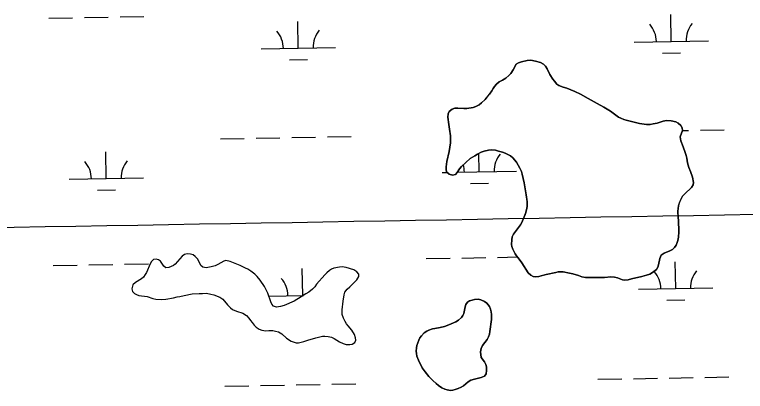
# Model space of a CAD drawing. Extents: x 3957609 to 3995875, y 234277 to 260273.
# Drawn here: x 3983395 to 3984378, y 248977 to 249483 of the extents above; entities that cross this region are included whole.
import ezdxf

# ---------------------------------------------------------------- set-up
doc = ezdxf.new("R2010")
doc.units = 0
for name, color, linetype in [('V-GRID-MAJR', 7, 'Continuous'), ('V-TOPO-SHOR', 7, 'Continuous'), ('V-WETL-SWMP', 7, 'Continuous')]:
    doc.layers.add(name, color=color, linetype=linetype)

msp = doc.modelspace()

# ---------------------------------------------------------------- linework, layer by layer
at = {"layer": 'V-GRID-MAJR'}
msp.add_spline([(3961703.892, 248787.859), (3967022.571, 248887.277), (3972341.236, 248987.469), (3977659.886, 249088.434), (3982978.522, 249190.173), (3988297.143, 249292.685), (3993615.748, 249395.971), (3993615.749, 249395.971)], degree=3, dxfattribs=at)
at = {"layer": 'V-TOPO-SHOR'}
for points in [[(3983975.889, 249272.091), (3983975.368, 249275.065), (3983975.172, 249278.889), (3983976.261, 249285.893), (3983979.503, 249299.363), (3983981.144, 249311.143), (3983981.166, 249316.662), (3983980.97, 249320.486), (3983979.944, 249329.196), (3983978.801, 249335.678), (3983977.568, 249345.664), (3983978.117, 249350.12), (3983979.509, 249353.301), (3983983.452, 249356.362), (3983987.064, 249357.409), (3983990.784, 249357.819), (3983999.168, 249357.149), (3984003.203, 249357.239), (3984011.808, 249358.689), (3984015.212, 249359.951), (3984019.574, 249362.269), (3984022.982, 249364.802), (3984027.566, 249369.349), (3984033.542, 249376.652), (3984036.638, 249380.992), (3984038.457, 249384.064), (3984040.272, 249386.603), (3984042.938, 249389.884), (3984046.774, 249392.948), (3984051.136, 249395.266), (3984055.607, 249398.113), (3984059.656, 249401.39), (3984062.429, 249404.245), (3984065.634, 249409.221), (3984069.38, 249416.639), (3984072.573, 249418.642), (3984076.507, 249419.902), (3984084.371, 249421.886), (3984089.258, 249422.292), (3984095.623, 249420.991), (3984102.303, 249418.947), (3984106.221, 249416.594), (3984108.759, 249413.93), (3984111.079, 249410.311), (3984114.765, 249402.864), (3984118.775, 249396.477), (3984120.887, 249393.814), (3984124.27, 249390.085), (3984126.916, 249388.162), (3984132.64, 249385.698), (3984137.519, 249384.297), (3984148.226, 249380.111), (3984156.172, 249376.259), (3984166.342, 249370.694), (3984178.313, 249363.852), (3984187.529, 249358.931), (3984196.214, 249353.692), (3984207.118, 249345.684), (3984210.296, 249343.972), (3984214.325, 249342.362), (3984217.505, 249341.289), (3984235.538, 249337.074), (3984244.875, 249335.444), (3984249.972, 249335.741), (3984253.796, 249336.364), (3984259.324, 249337.615), (3984263.256, 249338.66), (3984267.296, 249340.13), (3984271.972, 249341.172), (3984278.128, 249340.724), (3984284.387, 249339.21), (3984287.672, 249337.605), (3984290.951, 249334.512), (3984292.741, 249331.002), (3984293.152, 249327.602), (3984290.357, 249319.013), (3984291.184, 249313.703), (3984294.017, 249305.408), (3984297.064, 249297.753), (3984298.324, 249293.819), (3984299.157, 249290.206), (3984300.196, 249284.148), (3984301.869, 249277.983)], [(3984301.869, 249277.983), (3984303.97, 249272.347), (3984306.591, 249264.585), (3984307.945, 249257.784), (3984307.507, 249254.497), (3984305.262, 249250.788), (3984296.31, 249242.545), (3984293.431, 249239.37), (3984291.291, 249235.555), (3984289.04, 249230.47), (3984287.963, 249226.439), (3984286.871, 249219.118), (3984287.365, 249209.984), (3984287.883, 249206.797), (3984288.563, 249191.398), (3984288.002, 249184.074), (3984287.029, 249179.727), (3984286.169, 249176.757), (3984284.881, 249173.363), (3984282.532, 249170.296), (3984279.759, 249167.439), (3984276.461, 249165.86), (3984268.484, 249162.495), (3984264.546, 249159.857), (3984262.617, 249155.298), (3984261.095, 249146.918), (3984259.913, 249143.524), (3984258.097, 249140.665), (3984253.089, 249136.438), (3984249.471, 249134.435), (3984244.687, 249132.756), (3984238.416, 249131.082), (3984224.706, 249127.849), (3984220.135, 249126.804), (3984215.779, 249126.079), (3984212.492, 249126.837), (3984206.024, 249129.198), (3984201.676, 249130.382), (3984196.898, 249130.722), (3984188.188, 249129.696), (3984184.047, 249129.606), (3984170.776, 249129.979), (3984166.848, 249129.782), (3984162.603, 249129.905), (3984158.04, 249130.88), (3984153.481, 249132.491), (3984145.739, 249134.646), (3984141.389, 249135.725), (3984132.692, 249137.566), (3984125.79, 249137.276), (3984122.708, 249136.757), (3984110.061, 249133.835), (3984099.858, 249131.224), (3984096.141, 249130.812), (3984092.532, 249131.252), (3984089.034, 249133.071), (3984085.649, 249136.057), (3984077.209, 249149.471), (3984072.036, 249156.394), (3984069.816, 249158.95), (3984068.024, 249161.718), (3984065.077, 249168.1), (3984063.815, 249171.397), (3984063.404, 249174.371), (3984063.748, 249180.636), (3984064.293, 249184.349), (3984065.687, 249188.06), (3984075.401, 249200.653), (3984077.326, 249203.938), (3984082.258, 249215.81), (3984083.88, 249222.81), (3984084.422, 249225.995), (3984084.447, 249231.514), (3984083.931, 249235.34), (3984083.103, 249240.97), (3984080.093, 249257.333), (3984077.59, 249269.021), (3984076.544, 249272.423), (3984074.649, 249276.996), (3984069.904, 249284.979), (3984064.94, 249290.841), (3984061.763, 249293.401), (3984059.115, 249294.898), (3984054.878, 249296.934), (3984051.167, 249298.222), (3984045.758, 249299.836), (3984041.515, 249300.915), (3984036.104, 249301.574), (3984032.065, 249300.954), (3984026.433, 249299.702), (3984022.499, 249298.339), (3984017.393, 249295.918), (3984013.668, 249293.704), (3984007.493, 249289.694), (3983995.877, 249279.122), (3983993.102, 249275.843), (3983990.005, 249271.184), (3983987.978, 249268.432), (3983984.044, 249267.281), (3983979.165, 249268.892), (3983975.889, 249272.091)], [(3983845.724, 249117.394), (3983850.307, 249121.834), (3983854.999, 249126.698), (3983857.883, 249131.039), (3983857.897, 249134.331), (3983855.042, 249137.421), (3983850.913, 249140.305), (3983840.626, 249143.426), (3983835.533, 249143.979), (3983831.816, 249143.567), (3983824.271, 249142.219), (3983820.976, 249140.958), (3983818.42, 249139.164), (3983814.69, 249135.887), (3983811.917, 249133.243), (3983801.039, 249120.865), (3983798.476, 249117.48), (3983795.49, 249114.305), (3983790.379, 249110.291), (3983786.547, 249107.973), (3983780.37, 249103.856), (3983771.005, 249098.161), (3983757.496, 249092.271), (3983752.605, 249090.698), (3983747.188, 249090.082), (3983743.053, 249091.374), (3983740.516, 249094.145), (3983739.254, 249097.123), (3983735.478, 249108.604), (3983732.424, 249114.987), (3983730.95, 249117.754), (3983725.146, 249126.165), (3983721.023, 249131.066), (3983717.744, 249134.159), (3983712.665, 249138.214), (3983708.324, 249140.993), (3983705.462, 249142.596), (3983698.045, 249145.918), (3983689.353, 249149.457), (3983684.475, 249151.175), (3983678.855, 249152.578), (3983675.984, 249151.634), (3983668.002, 249147.102), (3983664.492, 249145.736), (3983659.071, 249144.059), (3983652.589, 249142.811), (3983648.026, 249143.786), (3983645.382, 249145.92), (3983640.959, 249154.645), (3983637.786, 249158.268), (3983635.036, 249160.295), (3983631.112, 249161.372), (3983626.971, 249161.604), (3983623.145, 249160.664), (3983620.27, 249158.446), (3983610.564, 249147.868), (3983608.326, 249145.859), (3983602.368, 249143.123), (3983598.016, 249143.035), (3983595.37, 249145.169), (3983590.832, 249151.663), (3983588.29, 249153.586), (3983585.003, 249154.555), (3983581.497, 249154.036), (3983578.937, 249151.182), (3983577.227, 249148.427), (3983572.189, 249136.557), (3983570.479, 249133.696), (3983568.234, 249130.415), (3983565.465, 249128.195), (3983557.269, 249123.239), (3983553.646, 249119.855), (3983552.456, 249114.551), (3983553.398, 249111.045), (3983556.042, 249108.378), (3983558.69, 249106.881), (3983561.871, 249105.806), (3983572.799, 249104.063), (3983580.541, 249101.698), (3983584.678, 249100.725), (3983592.851, 249100.373), (3983598.162, 249100.457), (3983608.467, 249102.433), (3983613.358, 249103.686), (3983617.077, 249104.309), (3983622.922, 249105.665), (3983633.653, 249107.746), (3983642.788, 249108.45), (3983647.672, 249108.432), (3983652.769, 249108.835), (3983658.815, 249107.43), (3983662.633, 249106.353), (3983670.585, 249103.453), (3983674.82, 249100.782), (3983681.052, 249093.006), (3983684.966, 249089.166), (3983688.036, 249086.606), (3983693.017, 249084.568), (3983701.924, 249081.666), (3983706.583, 249078.568), (3983709.649, 249075.158)], [(3983709.649, 249075.158), (3983711.971, 249071.963), (3983714.189, 249069.407), (3983716.831, 249065.893), (3983719.475, 249063.226), (3983723.708, 249060.13), (3983727.313, 249058.948), (3983732.619, 249058.184), (3983736.76, 249058.485), (3983742.175, 249058.356), (3983745.781, 249057.705), (3983749.918, 249056.521), (3983754.26, 249053.848), (3983760.396, 249048.196), (3983766.644, 249044.135), (3983769.505, 249043.168), (3983773.642, 249042.089), (3983776.723, 249042.076), (3983783.95, 249043.852), (3983789.265, 249045.636), (3983800.109, 249048.777), (3983808.927, 249050.758), (3983812.008, 249050.959), (3983816.36, 249050.623), (3983820.92, 249049.541), (3983824.738, 249047.934), (3983831.939, 249043.231), (3983836.6, 249040.878), (3983840.63, 249039.799), (3983845.726, 249039.566), (3983849.019, 249040.297), (3983852.638, 249042.404), (3983853.926, 249045.691), (3983853.408, 249048.878), (3983852.046, 249053.025), (3983848.351, 249058.878), (3983843.281, 249064.953), (3983841.274, 249067.615), (3983839.482, 249070.701), (3983837.376, 249074.957), (3983835.59, 249080.061), (3983835.193, 249086.538), (3983836.62, 249098.106), (3983838.036, 249106.595), (3983839.004, 249109.988), (3983842.207, 249114.221), (3983845.724, 249117.394)], [(3984022.225, 249022.178), (3984026.978, 249016.532), (3984028.768, 249012.595), (3984029.393, 249009.513), (3984029.798, 249004.842), (3984029.036, 249000.279), (3984026.687, 248997.315), (3984022.54, 248995.421), (3984018.606, 248994.27), (3984013.613, 248993.227), (3984008.616, 248991.548), (3984004.997, 248989.654), (3983998.498, 248984.263), (3983995.412, 248982.367), (3983991.263, 248980.364), (3983987.329, 248979.107), (3983984.353, 248978.375), (3983981.273, 248977.964), (3983976.71, 248978.726), (3983973.636, 248979.694), (3983969.394, 248981.515), (3983964.948, 248984.507), (3983961.774, 248987.174), (3983957.543, 248991.12), (3983952.15, 248996.768), (3983946.973, 249002.947), (3983943.174, 249008.485), (3983938.119, 249018.805), (3983936.016, 249024.122), (3983935.393, 249027.521), (3983935.088, 249030.601), (3983935.32, 249035.166), (3983935.862, 249038.245), (3983938.334, 249045.56), (3983940.044, 249048.526), (3983941.968, 249051.278), (3983945.912, 249055.192), (3983949.107, 249057.621), (3983952.087, 249058.989), (3983956.764, 249060.562), (3983959.847, 249061.293), (3983967.072, 249062.642), (3983973.13, 249064.105), (3983979.083, 249065.993), (3983988.123, 249069.991), (3983991.849, 249072.205), (3983996.004, 249076.01), (3983997.821, 249078.658), (3983998.894, 249081.519), (3984000.735, 249090.323), (3984001.917, 249093.504), (3984004.159, 249096.787), (3984006.82, 249098.261), (3984010.434, 249099.523), (3984013.412, 249100.358), (3984018.19, 249100.657), (3984022.01, 249099.9), (3984026.99, 249097.649), (3984030.058, 249095.089), (3984033.439, 249090.933), (3984035.123, 249087.106), (3984035.745, 249083.704), (3984036.155, 249079.88), (3984036.235, 249073.405), (3984034.259, 249057.379), (3984033.394, 249053.773), (3984032.104, 249049.851), (3984030.285, 249046.459), (3984024.307, 249038.308), (3984022.274, 249034.282), (3984021.512, 249029.932), (3984022.225, 249022.178)]]:
    msp.add_lwpolyline(points, dxfattribs=at)
at = {"layer": 'V-WETL-SWMP'}
for p, q in [((3983440.654, 249478.669), (3983472.649, 249479.251)), ((3983488.646, 249479.542), (3983520.641, 249480.123)), ((3983536.638, 249480.414), (3983568.633, 249480.996)), ((3984278.112, 249447.459), (3984277.458, 249483.453)), ((3983776.287, 249438.334), (3983775.633, 249474.328)), ((3984228.12, 249446.55), (3984328.104, 249448.368)), ((3983726.295, 249437.425), (3983826.279, 249439.243)), ((3984266.395, 249431.812), (3984290.391, 249432.249)), ((3983764.57, 249422.688), (3983788.566, 249423.124)), ((3984317.445, 249328.083), (3984349.44, 249328.665)), ((3983767.628, 249318.086), (3983799.622, 249318.668)), ((3983815.62, 249318.959), (3983847.615, 249319.54)), ((3984293.147, 249327.641), (3984301.448, 249327.792)), ((3983671.644, 249316.341), (3983703.638, 249316.922)), ((3983719.636, 249317.213), (3983751.63, 249317.795)), ((3983518, 249262.797), (3983517.345, 249298.791)), ((3984019.825, 249271.921), (3984019.371, 249296.855)), ((3983969.833, 249271.012), (3983976.862, 249271.14)), ((3983990.136, 249271.381), (3984069.816, 249272.83)), ((3983468.008, 249261.888), (3983567.991, 249263.706)), ((3984008.107, 249256.275), (3984032.103, 249256.711)), ((3983506.282, 249247.15), (3983530.278, 249247.586)), ((3983948.527, 249155.174), (3983980.522, 249155.756)), ((3983996.519, 249156.046), (3984028.514, 249156.628)), ((3984044.512, 249156.919), (3984071.159, 249157.404)), ((3984284.16, 249114.839), (3984283.506, 249150.833)), ((3983446.702, 249146.049), (3983478.697, 249146.631)), ((3983494.694, 249146.922), (3983526.689, 249147.503)), ((3983542.687, 249147.794), (3983574.681, 249148.376)), ((3983782.335, 249105.714), (3983781.681, 249141.708)), ((3984234.168, 249113.93), (3984334.152, 249115.748)), ((3983736.701, 249104.884), (3983783.182, 249105.73)), ((3984272.443, 249099.192), (3984296.439, 249099.629)), ((3984227.509, 248993.718), (3984259.504, 248994.3)), ((3984275.501, 248994.591), (3984307.496, 248995.172)), ((3984323.493, 248995.463), (3984355.488, 248996.045)), ((3983677.692, 248983.721), (3983709.686, 248984.302)), ((3983725.684, 248984.593), (3983757.678, 248985.175)), ((3983773.676, 248985.466), (3983805.671, 248986.048)), ((3983821.668, 248986.339), (3983853.663, 248986.92)), ((3984179.517, 248992.845), (3984211.511, 248993.427))]:
    msp.add_line(p, q, dxfattribs=at)
for points in [[(3984253.797, 249336.363), (3984249.972, 249335.742), (3984244.875, 249335.444), (3984235.538, 249337.074), (3984217.505, 249341.289), (3984214.324, 249342.363), (3984210.296, 249343.972), (3984207.118, 249345.684), (3984196.215, 249353.692), (3984187.529, 249358.93), (3984178.312, 249363.851), (3984166.342, 249370.695), (3984156.172, 249376.258), (3984148.225, 249380.112), (3984137.518, 249384.297), (3984132.64, 249385.697), (3984126.916, 249388.162), (3984124.27, 249390.084), (3984120.887, 249393.814), (3984118.775, 249396.477), (3984114.766, 249402.864), (3984111.08, 249410.311), (3984108.759, 249413.93), (3984106.222, 249416.595), (3984102.303, 249418.947), (3984095.622, 249420.991), (3984089.257, 249422.291), (3984084.371, 249421.887), (3984076.506, 249419.901), (3984072.573, 249418.643), (3984069.379, 249416.639), (3984065.633, 249409.222), (3984062.428, 249404.245), (3984059.655, 249401.389), (3984055.607, 249398.114), (3984051.136, 249395.266), (3984046.774, 249392.948), (3984042.939, 249389.884), (3984040.271, 249386.604), (3984038.456, 249384.063), (3984036.639, 249380.991), (3984033.542, 249376.651), (3984033.32, 249376.38), (3984027.566, 249369.349), (3984022.982, 249364.802), (3984019.574, 249362.268), (3984015.212, 249359.95), (3984011.809, 249358.689), (3984003.203, 249357.238), (3983999.168, 249357.148), (3983990.783, 249357.819), (3983987.065, 249357.41), (3983983.451, 249356.363), (3983979.51, 249353.3), (3983978.117, 249350.12), (3983977.568, 249345.663), (3983978.801, 249335.678), (3983979.943, 249329.196), (3983980.969, 249320.486), (3983981.166, 249316.663), (3983981.143, 249311.142), (3983979.503, 249299.363), (3983976.262, 249285.892), (3983975.172, 249278.889), (3983975.369, 249275.066), (3983975.888, 249272.091), (3983979.166, 249268.892), (3983984.044, 249267.28), (3983987.977, 249268.431), (3983990.005, 249271.184), (3983993.103, 249275.843), (3983995.877, 249279.123), (3984007.493, 249289.693), (3984013.668, 249293.703), (3984017.393, 249295.917), (3984022.499, 249298.338), (3984026.433, 249299.703), (3984032.066, 249300.954), (3984036.103, 249301.574), (3984041.515, 249300.915), (3984045.758, 249299.836), (3984051.166, 249298.222), (3984054.877, 249296.933), (3984057.522, 249295.663), (3984059.116, 249294.898), (3984061.764, 249293.401)], [(3984061.764, 249293.401), (3984064.939, 249290.84), (3984069.905, 249284.98), (3984074.65, 249276.997), (3984076.543, 249272.424), (3984077.591, 249269.022), (3984080.092, 249257.333), (3984083.104, 249240.97), (3984084.446, 249231.515), (3984084.423, 249225.994), (3984083.879, 249222.81), (3984082.258, 249215.81), (3984081.797, 249214.701), (3984077.326, 249203.938), (3984075.401, 249200.654), (3984065.688, 249188.059), (3984064.293, 249184.349), (3984063.747, 249180.635), (3984063.403, 249174.372), (3984063.815, 249171.397), (3984065.076, 249168.101), (3984068.023, 249161.718), (3984069.817, 249158.95), (3984072.036, 249156.393), (3984077.21, 249149.471), (3984085.65, 249136.058), (3984089.035, 249133.072), (3984092.532, 249131.252), (3984096.14, 249130.813), (3984099.858, 249131.223), (3984106.33, 249132.88), (3984110.061, 249133.835), (3984122.708, 249136.757), (3984125.789, 249137.275), (3984132.691, 249137.566), (3984141.39, 249135.725), (3984145.739, 249134.646), (3984153.481, 249132.491), (3984158.04, 249130.88), (3984162.602, 249129.905), (3984166.848, 249129.782), (3984170.777, 249129.978), (3984184.048, 249129.606), (3984188.189, 249129.695), (3984196.899, 249130.721), (3984201.676, 249130.383), (3984206.024, 249129.198), (3984212.491, 249126.836), (3984215.78, 249126.079), (3984220.136, 249126.804), (3984224.706, 249127.848), (3984238.415, 249131.083), (3984244.686, 249132.756), (3984249.471, 249134.436), (3984253.089, 249136.438), (3984258.097, 249140.665), (3984259.913, 249143.524), (3984261.095, 249146.917), (3984262.616, 249155.299), (3984264.545, 249159.856), (3984268.485, 249162.495), (3984276.461, 249165.86), (3984279.759, 249167.439), (3984282.531, 249170.295), (3984284.88, 249173.364), (3984286.168, 249176.756), (3984287.029, 249179.726), (3984288.002, 249184.075), (3984288.563, 249191.399), (3984287.883, 249206.797), (3984287.365, 249209.984), (3984286.871, 249219.117), (3984287.963, 249226.439), (3984289.041, 249230.469), (3984291.291, 249235.556), (3984293.43, 249239.37), (3984296.31, 249242.544), (3984305.262, 249250.789), (3984307.507, 249254.496), (3984307.945, 249257.785), (3984306.592, 249264.586), (3984303.969, 249272.348), (3984301.869, 249277.983), (3984300.195, 249284.148), (3984299.158, 249290.205), (3984298.323, 249293.818), (3984297.065, 249297.752), (3984294.017, 249305.409), (3984291.184, 249313.702), (3984290.357, 249319.014), (3984293.152, 249327.603), (3984292.741, 249331.002), (3984290.951, 249334.513), (3984287.672, 249337.605), (3984284.387, 249339.211), (3984278.129, 249340.723), (3984271.972, 249341.173), (3984267.297, 249340.13), (3984263.256, 249338.66), (3984259.323, 249337.615), (3984253.797, 249336.363)], [(3983648.027, 249143.786), (3983645.382, 249145.92), (3983640.958, 249154.644), (3983637.787, 249158.267), (3983635.035, 249160.296), (3983631.111, 249161.373), (3983626.971, 249161.603), (3983623.145, 249160.663), (3983620.269, 249158.445), (3983610.564, 249147.867), (3983608.326, 249145.858), (3983602.369, 249143.122), (3983598.016, 249143.034), (3983595.37, 249145.168), (3983590.831, 249151.663), (3983588.291, 249153.585), (3983585.003, 249154.554), (3983581.497, 249154.037), (3983578.937, 249151.181), (3983577.227, 249148.427), (3983572.189, 249136.556), (3983570.478, 249133.696), (3983568.235, 249130.414), (3983565.466, 249128.195), (3983557.27, 249123.239), (3983553.646, 249119.856), (3983552.457, 249114.552), (3983553.398, 249111.044), (3983556.042, 249108.379), (3983558.69, 249106.882), (3983561.871, 249105.807), (3983572.8, 249104.064), (3983580.541, 249101.697), (3983584.678, 249100.724), (3983592.852, 249100.372), (3983598.161, 249100.457), (3983608.468, 249102.432), (3983613.357, 249103.686), (3983617.076, 249104.308), (3983622.921, 249105.665), (3983633.653, 249107.745), (3983642.787, 249108.451), (3983647.671, 249108.431), (3983652.769, 249108.835), (3983658.815, 249107.43), (3983662.633, 249106.353), (3983670.584, 249103.453), (3983674.821, 249100.782), (3983681.053, 249093.006), (3983684.966, 249089.167), (3983688.035, 249086.607), (3983693.017, 249084.569), (3983701.924, 249081.666), (3983706.583, 249078.568), (3983709.648, 249075.158), (3983711.971, 249071.963), (3983714.19, 249069.406), (3983716.83, 249065.892), (3983719.474, 249063.226), (3983723.708, 249060.13), (3983727.313, 249058.948), (3983732.619, 249058.183), (3983736.761, 249058.484), (3983742.175, 249058.356), (3983745.782, 249057.704), (3983749.918, 249056.52), (3983754.261, 249053.848), (3983760.396, 249048.195), (3983766.644, 249044.135), (3983768.027, 249043.668), (3983769.506, 249043.168), (3983773.643, 249042.089), (3983776.722, 249042.077), (3983783.949, 249043.852), (3983789.265, 249045.636), (3983800.108, 249048.777), (3983808.928, 249050.758), (3983812.008, 249050.958), (3983816.36, 249050.622), (3983820.921, 249049.542), (3983824.737, 249047.933), (3983831.938, 249043.232), (3983836.6, 249040.878), (3983840.63, 249039.799), (3983845.725, 249039.566), (3983849.02, 249040.296), (3983852.638, 249042.405), (3983853.926, 249045.691), (3983853.408, 249048.878), (3983852.045, 249053.025), (3983848.352, 249058.879), (3983843.281, 249064.952), (3983841.274, 249067.615), (3983839.482, 249070.701), (3983837.376, 249074.957), (3983835.591, 249080.06), (3983835.193, 249086.539), (3983836.62, 249098.106), (3983838.035, 249106.594), (3983839.005, 249109.988), (3983842.207, 249114.222)], [(3983842.207, 249114.222), (3983845.724, 249117.393), (3983850.307, 249121.833), (3983854.999, 249126.698), (3983857.883, 249131.04), (3983857.897, 249134.331), (3983855.042, 249137.422), (3983850.913, 249140.305), (3983840.627, 249143.426), (3983835.533, 249143.978), (3983831.815, 249143.568), (3983824.271, 249142.219), (3983820.975, 249140.958), (3983818.419, 249139.163), (3983814.69, 249135.887), (3983811.918, 249133.244), (3983801.038, 249120.866), (3983798.476, 249117.479), (3983795.49, 249114.306), (3983790.378, 249110.292), (3983786.546, 249107.972), (3983780.371, 249103.856), (3983771.004, 249098.161), (3983757.496, 249092.27), (3983752.606, 249090.697), (3983749.836, 249090.383), (3983747.188, 249090.082), (3983743.053, 249091.373), (3983740.516, 249094.144), (3983739.254, 249097.122), (3983735.478, 249108.604), (3983732.425, 249114.987), (3983730.95, 249117.754), (3983725.145, 249126.165), (3983721.024, 249131.066), (3983717.745, 249134.158), (3983712.665, 249138.214), (3983708.323, 249140.992), (3983705.463, 249142.596), (3983698.044, 249145.918), (3983689.352, 249149.457), (3983684.475, 249151.176), (3983678.854, 249152.579), (3983675.983, 249151.635), (3983668.002, 249147.102), (3983664.492, 249145.736), (3983659.071, 249144.059), (3983652.589, 249142.811), (3983648.027, 249143.786)]]:
    msp.add_lwpolyline(points, dxfattribs=at)
msp.add_lwpolyline([(3984022.224, 249022.178), (3984021.512, 249029.932), (3984022.273, 249034.282), (3984024.307, 249038.308), (3984030.286, 249046.46), (3984032.104, 249049.85), (3984033.394, 249053.773), (3984034.259, 249057.379), (3984036.235, 249073.404), (3984036.155, 249079.881), (3984035.746, 249083.705), (3984035.123, 249087.105), (3984033.44, 249090.934), (3984030.059, 249095.089), (3984026.99, 249097.649), (3984022.009, 249099.899), (3984018.19, 249100.658), (3984013.411, 249100.359), (3984010.435, 249099.522), (3984006.819, 249098.262), (3984004.159, 249096.787), (3984001.916, 249093.504), (3984000.735, 249090.324), (3983998.894, 249081.519), (3983997.821, 249078.657), (3983996.005, 249076.01), (3983991.849, 249072.204), (3983988.124, 249069.99), (3983979.083, 249065.992), (3983973.129, 249064.105), (3983967.071, 249062.643), (3983959.846, 249061.292), (3983956.764, 249060.562), (3983952.086, 249058.988), (3983949.107, 249057.62), (3983945.912, 249055.191), (3983941.968, 249051.278), (3983940.045, 249048.526), (3983938.334, 249045.56), (3983935.863, 249038.244), (3983935.319, 249035.167), (3983935.088, 249030.602), (3983935.394, 249027.522), (3983936.017, 249024.122), (3983938.119, 249018.805), (3983943.174, 249008.485), (3983946.973, 249002.948), (3983952.151, 248996.769), (3983957.543, 248991.12), (3983961.774, 248987.174), (3983964.948, 248984.507), (3983969.395, 248981.516), (3983973.635, 248979.694), (3983976.71, 248978.726), (3983981.272, 248977.964), (3983984.353, 248978.376), (3983987.329, 248979.107), (3983991.263, 248980.365), (3983995.412, 248982.366), (3983998.498, 248984.264), (3984004.997, 248989.653), (3984008.615, 248991.549), (3984013.612, 248993.228), (3984018.606, 248994.269), (3984022.539, 248995.421), (3984026.688, 248997.315), (3984029.036, 249000.279), (3984029.798, 249004.841), (3984029.392, 249009.514), (3984028.767, 249012.596), (3984026.978, 249016.532)], close=True, dxfattribs=at)
for centre, start, end in [((3984222.87, 249446.929), 0.269879, 41.813537), ((3984333.337, 249448.938), 140.269876, 181.813534), ((3983721.045, 249437.805), 0.269879, 41.813537), ((3983831.512, 249439.813), 140.269876, 181.813534), ((3984075.05, 249273.4), 140.269876, 181.813534), ((3983462.757, 249262.267), 0.269879, 41.813537), ((3983573.225, 249264.276), 140.269876, 181.813534), ((3983964.582, 249271.392), 0.269879, 16.494482), ((3984228.918, 249114.309), 0.269879, 41.813537), ((3984339.385, 249116.318), 140.269876, 181.813534), ((3983727.093, 249105.185), 0.269879, 41.813537)]:
    msp.add_arc(centre, 35.246, start, end, dxfattribs=at)

doc.saveas('drawing.dxf')
